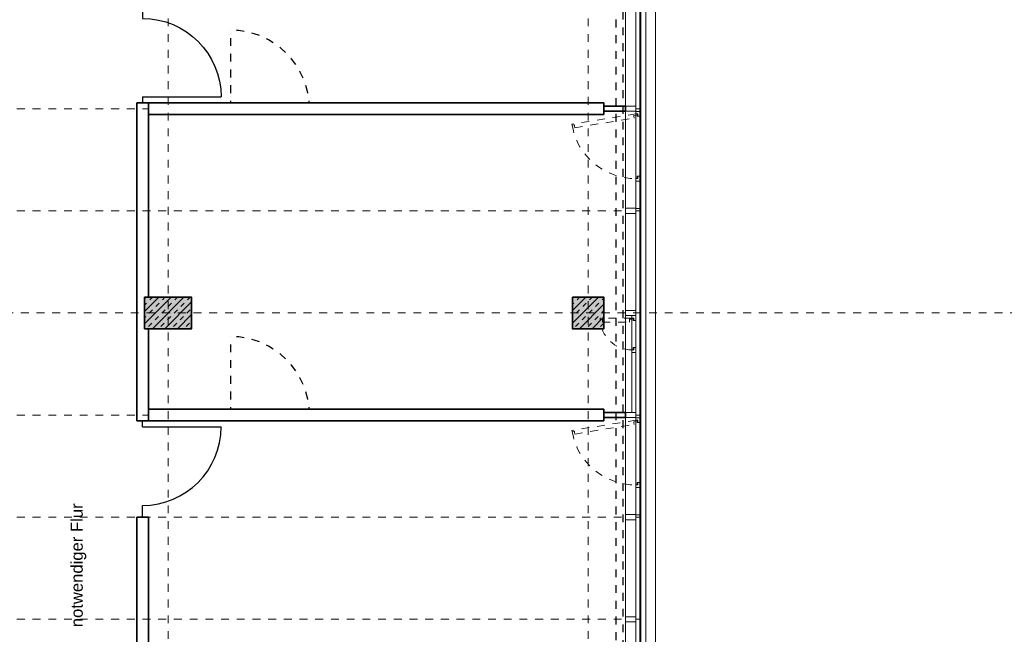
# Model space of a CAD drawing. Header units: metres. Extents: x -13 to 93, y -119 to 25.
# Tile 663 of 705: x 6 to 18, y -12 to -4. Entities that reach past the tile are written whole.
import ezdxf

# ---------------------------------------------------------------- set-up
doc = ezdxf.new("R2010")
doc.units = ezdxf.units.M
doc.header["$LTSCALE"] = 0.00508
doc.header["$PDMODE"] = 1
doc.header["$PDSIZE"] = -2
for name, pattern in [('STYLE_05', [0.19684, 0.069505, -0.127335]), ('STYLE_06', [1.0537, 0.590515, -0.19684, 0.069505, -0.19684]), ('STYLE_11', [0.393677, 0.196838, -0.196838]), ('STYLE_12', [0.20828, 0.069425, -0.138855])]:
    doc.linetypes.add(name, pattern=pattern)
for name, color, linetype, lineweight in [('3-3-0 AW Fassade', 7, 'Continuous', 18), ('3-3-4 AFenster', 7, 'Continuous', 25), ('3-3-8 Sonnenschutz', 7, 'Continuous', 18), ('3-4-0-2 IW GK', 7, 'Continuous', 35), ('3-4-0-5 Trennwand', 7, 'Continuous', 35), ('3-4-3-1 IStützenBeton', 7, 'Continuous', 35), ('3-4-4 ITüren', 7, 'Continuous', 25), ('3-5-1-2 DeckenSprung VED', 7, 'STYLE_11', 25), ('3-5-9 DeckenSonstig VED', 7, 'STYLE_11', 25), ('Ans-Kante', 7, 'Continuous', 18), ('Plan-Achse', 1, 'STYLE_06', 18), ('Plan-Achsen-Fassade', 1, 'STYLE_06', 18), ('Plan-Text-Hinweis', 7, 'Continuous', 13)]:
    doc.layers.add(name, color=color, linetype=linetype, lineweight=lineweight)
doc.styles.add('Arial', font='ARIAL.TTF')
pattern_1 = [(45, (0, 0), (0.16, 0), []), (45, (0.08, 0), (0.16, 0), [0.06, -0.06])]

# ---------------------------------------------------------------- blocks, each defined once
blk = doc.blocks.new('*U26')
at = {"linetype": 'STYLE_12'}
blk.add_wipeout([(20.864, -0.919), (20.913, -0.92), (20.962, -0.923), (21.01, -0.929), (21.059, -0.938), (21.107, -0.949), (21.154, -0.962), (21.201, -0.977), (21.246, -0.995), (21.291, -1.015), (21.335, -1.037), (21.378, -1.061), (21.419, -1.087), (21.459, -1.115), (21.498, -1.146), (21.535, -1.178), (21.571, -1.212), (21.605, -1.247), (21.637, -1.284), (21.667, -1.323), (21.695, -1.363), (21.721, -1.405), (21.746, -1.447), (21.768, -1.491), (21.788, -1.536), (21.805, -1.582), (21.821, -1.628), (21.834, -1.676), (21.844, -1.724), (21.853, -1.772), (21.859, -1.821), (21.862, -1.87), (21.864, -1.919), (20.864, -1.919)], dxfattribs=at).dxf.layer = '3-4-4 ITüren'
at = {"layer": '3-4-4 ITüren', "linetype": 'STYLE_12'}
for p, q in [((20.864, -1.919), (20.864, -0.919)), ((20.864, -1.919), (20.814, -1.919)), ((21.914, -1.919), (21.864, -1.919))]:
    blk.add_line(p, q, dxfattribs=at)
blk.add_arc((20.864, -1.919), 1, 0, 90, dxfattribs=at)
blk = doc.blocks.new('*U27')
at = {"layer": '3-4-4 ITüren', "color": 7}
blk.add_blockref('*U26', (0, 0), dxfattribs=at)
at = {"layer": '3-4-4 ITüren', "linetype": 'STYLE_12'}
for p, q in [((20.864, -1.919), (20.764, -1.919)), ((21.864, -1.919), (22.064, -1.919))]:
    blk.add_line(p, q, dxfattribs=at)
blk = doc.blocks.new('*U28')
at = {"linetype": 'STYLE_12'}
blk.add_wipeout([(20.864, 2.981), (20.913, 2.98), (20.962, 2.977), (21.01, 2.971), (21.059, 2.962), (21.107, 2.951), (21.154, 2.938), (21.201, 2.923), (21.246, 2.905), (21.291, 2.885), (21.335, 2.863), (21.378, 2.839), (21.419, 2.813), (21.459, 2.785), (21.498, 2.754), (21.535, 2.722), (21.571, 2.688), (21.605, 2.653), (21.637, 2.616), (21.667, 2.577), (21.695, 2.537), (21.721, 2.495), (21.746, 2.453), (21.768, 2.409), (21.788, 2.364), (21.805, 2.318), (21.821, 2.272), (21.834, 2.224), (21.844, 2.176), (21.853, 2.128), (21.859, 2.079), (21.862, 2.03), (21.864, 1.981), (20.864, 1.981)], dxfattribs=at).dxf.layer = '3-4-4 ITüren'
at = {"layer": '3-4-4 ITüren', "linetype": 'STYLE_12'}
for p, q in [((20.864, 1.981), (20.864, 2.981)), ((20.864, 1.981), (20.814, 1.981)), ((21.914, 1.981), (21.864, 1.981))]:
    blk.add_line(p, q, dxfattribs=at)
blk.add_arc((20.864, 1.981), 1, 0, 90, dxfattribs=at)
blk = doc.blocks.new('*U29')
at = {"layer": '3-4-4 ITüren', "color": 7}
blk.add_blockref('*U28', (0, 0), dxfattribs=at)
at = {"layer": '3-4-4 ITüren', "linetype": 'STYLE_12'}
for p, q in [((20.864, 1.981), (20.764, 1.981)), ((21.864, 1.981), (22.064, 1.981))]:
    blk.add_line(p, q, dxfattribs=at)
blk = doc.blocks.new('TÜR_1.00 in 1.30 Feld')
at = {"layer": '3-4-4 ITüren', "linetype": 'Continuous', "lineweight": 5}
for p in [(0, 0), (1.225, 0)]:
    blk.add_point(p, dxfattribs=at)
blk.add_wipeout([(0.075, 1), (0.124, 0.999), (0.173, 0.995), (0.222, 0.989), (0.27, 0.981), (0.318, 0.97), (0.365, 0.957), (0.412, 0.942), (0.458, 0.924), (0.503, 0.904), (0.546, 0.882), (0.589, 0.858), (0.631, 0.831), (0.671, 0.803), (0.709, 0.773), (0.747, 0.741), (0.782, 0.707), (0.816, 0.672), (0.848, 0.634), (0.878, 0.596), (0.906, 0.556), (0.933, 0.514), (0.957, 0.471), (0.979, 0.428), (0.999, 0.383), (1.017, 0.337), (1.032, 0.29), (1.045, 0.243), (1.056, 0.195), (1.064, 0.147), (1.07, 0.098), (1.074, 0.049), (1.075, 0), (0.075, 0)]).dxf.layer = '3-4-4 ITüren'
at = {"layer": '3-4-4 ITüren'}
for p, q in [((0.075, 0), (0.075, 1)), ((0.075, 0), (0, 0)), ((1.225, 0), (1.075, 0))]:
    blk.add_line(p, q, dxfattribs=at)
blk.add_arc((0.075, 0), 1, 0, 90, dxfattribs=at)
blk = doc.blocks.new('S_Profil_Fassade_Büro')
at = {"layer": '3-3-0 AW Fassade', "color": 7}
blk.add_line((-0.132, 0), (-0.195, 0), dxfattribs=at)
for points in [[(-0.195, 0.0325), (-0.182, 0.0325), (-0.182, -0.0325), (-0.195, -0.0325)], [(-0.132, 0.0325), (0, 0.0325), (0, -0.0325), (-0.132, -0.0325)]]:
    blk.add_lwpolyline(points, close=True, dxfattribs=at)
blk = doc.blocks.new('S_Fenster_GR_Feld')
at = {"layer": '3-3-0 AW Fassade', "color": 7}
blk.add_lwpolyline([(-0.05, 1.268), (0, 1.268), (0, 0.922), (-0.05, 0.922)], close=True, dxfattribs=at)
at = {"color": 7}
blk.add_wipeout([(-0.05, 0.095), (-0.025, 0.095), (-0.015, 0.095), (-0.015, 0.065), (0, 0.065), (0, 0.89), (-0.015, 0.89), (-0.015, 0.86), (-0.025, 0.86), (-0.05, 0.86)], dxfattribs=at).dxf.layer = '3-3-0 AW Fassade'
at = {"layer": '3-3-0 AW Fassade', "color": 7}
blk.add_lwpolyline([(-0.05, 0.095), (-0.025, 0.095), (-0.015, 0.095), (-0.015, 0.065), (0, 0.065), (0, 0.89), (-0.015, 0.89), (-0.015, 0.86), (-0.025, 0.86), (-0.05, 0.86)], close=True, dxfattribs=at)
at = {"color": 7}
for points in [[(-0.025, 0.86), (-0.05, 0.86), (-0.05, 0.922), (0, 0.922), (0, 0.89), (-0.025, 0.89)], [(-0.025, 0.095), (-0.05, 0.095), (-0.05, 0.033), (0, 0.033), (0, 0.065), (-0.025, 0.065)]]:
    blk.add_wipeout(points, dxfattribs=at).dxf.layer = '3-3-0 AW Fassade'
at = {"layer": '3-3-0 AW Fassade', "color": 7}
for points in [[(-0.025, 0.86), (-0.05, 0.86), (-0.05, 0.922), (0, 0.922), (0, 0.89), (-0.025, 0.89)], [(-0.025, 0.095), (-0.05, 0.095), (-0.05, 0.033), (0, 0.033), (0, 0.065), (-0.025, 0.065)]]:
    blk.add_lwpolyline(points, close=True, dxfattribs=at)
at = {"layer": '3-3-0 AW Fassade', "color": 7, "linetype": 'STYLE_05'}
blk.add_lwpolyline([(0.022, 0.119), (0.026, 0.094), (0.027, 0.085), (-0.002, 0.08), (0, 0.065), (0.815, 0.196), (0.812, 0.211), (0.783, 0.206), (0.781, 0.216), (0.777, 0.241)], close=True, dxfattribs=at)
at = {"layer": '3-3-0 AW Fassade', "color": 7, "linetype": 'STYLE_05', "lineweight": 18}
blk.add_arc((0, 0.065), 0.825, 10.1831, 90, dxfattribs=at)
blk = doc.blocks.new('Stütze 40_60')
at = {"layer": '3-4-3-1 IStützenBeton', "linetype": 'Continuous', "lineweight": 0}
blk.add_hatch(color=255, dxfattribs=at).paths.add_polyline_path([(-0.3, 0.2), (0.3, 0.2), (0.3, -0.2), (-0.3, -0.2)])
at = {"layer": '3-4-3-1 IStützenBeton', "linetype": 'Continuous', "lineweight": 13}
h = blk.add_hatch(dxfattribs=at)
h.set_pattern_fill('STAHLBETON_1_50', style=0, pattern_type=2)
h.set_pattern_definition(pattern_1)
h.paths.add_polyline_path([(-0.3, 0.2), (0.3, 0.2), (0.3, -0.2), (-0.3, -0.2)])
at = {"layer": '3-4-3-1 IStützenBeton'}
blk.add_lwpolyline([(-0.3, 0.2), (0.3, 0.2), (0.3, -0.2), (-0.3, -0.2)], close=True, dxfattribs=at)
blk = doc.blocks.new('Stütze Fassade')
at = {"layer": '3-4-3-1 IStützenBeton', "linetype": 'Continuous', "lineweight": 0}
blk.add_hatch(color=255, dxfattribs=at).paths.add_polyline_path([(-0.2, 0.2), (0.2, 0.2), (0.2, -0.2), (-0.2, -0.2)])
at = {"layer": '3-4-3-1 IStützenBeton', "linetype": 'Continuous', "lineweight": 13}
h = blk.add_hatch(dxfattribs=at)
h.set_pattern_fill('STAHLBETON_1_50', style=0, pattern_type=2)
h.set_pattern_definition(pattern_1)
h.paths.add_polyline_path([(-0.2, 0.2), (0.2, 0.2), (0.2, -0.2), (-0.2, -0.2)])
at = {"layer": '3-4-3-1 IStützenBeton'}
blk.add_lwpolyline([(-0.2, 0.2), (0.2, 0.2), (0.2, -0.2), (-0.2, -0.2)], close=True, dxfattribs=at)
blk = doc.blocks.new('S_Fenster_GR_Feld_klein')
at = {"layer": '3-3-0 AW Fassade', "color": 7}
blk.add_lwpolyline([(-0.05, 1.2675), (0, 1.2675), (0, 0.9225), (-0.05, 0.9225)], close=True, dxfattribs=at)
at = {"color": 7}
blk.add_wipeout([(-0.025, 0.86), (-0.05, 0.86), (-0.05, 0.7975), (0, 0.7975), (0, 0.83), (-0.025, 0.83)], dxfattribs=at).dxf.layer = '3-3-0 AW Fassade'
at = {"layer": '3-3-0 AW Fassade', "color": 7}
blk.add_lwpolyline([(-0.025, 0.86), (-0.05, 0.86), (-0.05, 0.7975), (0, 0.7975), (0, 0.83), (-0.025, 0.83)], close=True, dxfattribs=at)
at = {"layer": '3-3-0 AW Fassade', "color": 7, "linetype": 'STYLE_05', "lineweight": 18}
blk.add_arc((0, 1.235), 0.405, 270, 357.8789, dxfattribs=at)
at = {"color": 7}
blk.add_wipeout([(-0.05, 1.205), (-0.015, 1.205), (-0.015, 1.235), (0, 1.235), (0, 0.83), (-0.015, 0.83), (-0.015, 0.86), (-0.05, 0.86)], dxfattribs=at).dxf.layer = '3-3-0 AW Fassade'
at = {"layer": '3-3-0 AW Fassade', "color": 7}
blk.add_lwpolyline([(-0.05, 1.205), (-0.015, 1.205), (-0.015, 1.235), (0, 1.235), (0, 0.83), (-0.015, 0.83), (-0.015, 0.86), (-0.05, 0.86)], close=True, dxfattribs=at)
at = {"color": 7}
blk.add_wipeout([(-0.025, 1.205), (-0.05, 1.205), (-0.05, 1.2675), (0, 1.2675), (0, 1.235), (-0.025, 1.235)], dxfattribs=at).dxf.layer = '3-3-0 AW Fassade'
at = {"color": 7, "lineweight": 18}
blk.add_wipeout([(-0.05, 0.7975), (0, 0.7975), (0, 0.0325), (-0.05, 0.0325)], dxfattribs=at).dxf.layer = '3-3-0 AW Fassade'
at = {"layer": '3-3-0 AW Fassade', "color": 7}
blk.add_lwpolyline([(-0.025, 1.205), (-0.05, 1.205), (-0.05, 1.2675), (0, 1.2675), (0, 1.235), (-0.025, 1.235)], close=True, dxfattribs=at)
at = {"layer": '3-3-0 AW Fassade', "color": 7, "linetype": 'STYLE_05'}
blk.add_lwpolyline([(0.03, 1.185), (0.03, 1.22), (0, 1.22), (0, 1.235), (0.405, 1.235), (0.405, 1.22), (0.375, 1.22), (0.375, 1.185)], close=True, dxfattribs=at)
at = {"layer": '3-3-0 AW Fassade', "color": 7, "lineweight": 18}
blk.add_lwpolyline([(-0.05, 0.7975), (0, 0.7975), (0, 0.0325), (-0.05, 0.0325)], close=True, dxfattribs=at)

msp = doc.modelspace()

# ---------------------------------------------------------------- linework, layer by layer
at = {"layer": '3-3-0 AW Fassade', "color": 7}
msp.add_lwpolyline([(13.607, -1.05), (13.657, -1.05), (13.657, -25.375), (13.607, -25.375)], close=True, dxfattribs=at)
at = {"layer": '3-4-0-5 Trennwand'}
for p, q in [((7.25, -4.875), (7.25, -7.35)), ((7.25, -7.35), (7.25, -7.75)), ((7.35, -7.35), (7.35, -7.75)), ((7.25, -7.75), (7.25, -8.925)), ((7.25, -10.15), (7.25, -12.825)), ((7.25, -10.15), (7.4, -10.15)), ((7.4, -10.15), (7.4, -12.825))]:
    msp.add_line(p, q, dxfattribs=at)
at = {"layer": 'Ans-Kante', "color": 8}
msp.add_line((13.67, -25.235), (13.67, -1.05), dxfattribs=at)
at = {"layer": 'Plan-Achsen-Fassade', "color": 9}
for p, q in [((-0.475, -4.95), (13.475, -4.95)), ((-0.475, -6.25), (13.475, -6.25)), ((-0.475, -8.85), (13.475, -8.85)), ((-0.475, -10.15), (13.475, -10.15)), ((-0.475, -11.45), (13.475, -11.45))]:
    msp.add_line(p, q, dxfattribs=at)

# ---------------------------------------------------------------- block references
at = {"layer": '3-3-0 AW Fassade', "color": 7, "rotation": 180}
for p in [(13.475, -6.25), (13.475, -7.55), (13.475, -10.15), (13.475, -11.45)]:
    msp.add_blockref('S_Profil_Fassade_Büro', p, dxfattribs=at)
at = {"layer": '3-4-3-1 IStützenBeton', "color": 7}
for name, p in [('Stütze 40_60', (7.65, -7.55)), ('Stütze Fassade', (13, -7.55))]:
    msp.add_blockref(name, p, dxfattribs=at)

# ---------------------------------------------------------------- texts
at = {"layer": 'Plan-Text-Hinweis', "insert": (6.41126954, -11.55100762), "char_height": 0.1515245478, "attachment_point": 1, "rotation": 90, "line_spacing_factor": 0.967741, "style": 'Arial'}
msp.add_mtext('{\\C7;\\lnotwendiger Flur}', dxfattribs=at)

# ---------------------------------------------------------------- next in the draw order: block references
at = {"layer": '3-4-4 ITüren', "color": 7}
for name in ['*U29', '*U27']:
    msp.add_blockref(name, (-12.41363701, -6.93135892), dxfattribs=at)

# ---------------------------------------------------------------- next in the draw order: wipeouts: each hides what was drawn before it
at = {"lineweight": 5}
for points in [[(13.2, -4.875), (13.2, -5.025), (7.4, -5.025), (7.4, -4.875)], [(13.2, -8.775), (13.2, -8.925), (7.4, -8.925), (7.4, -8.775)]]:
    msp.add_wipeout(points, dxfattribs=at).dxf.layer = '3-4-0-2 IW GK'

# ---------------------------------------------------------------- next in the draw order: linework, layer by layer
at = {"layer": '3-4-0-2 IW GK'}
for p, q in [((7.4, -4.875), (7.4, -5.025)), ((13.2, -4.875), (7.4, -4.875)), ((13.2, -4.875), (13.2, -5.025)), ((13.2, -5.025), (7.4, -5.025)), ((7.4, -8.775), (7.4, -8.925)), ((13.2, -8.775), (7.4, -8.775)), ((13.2, -8.775), (13.2, -8.925)), ((13.2, -8.925), (7.4, -8.925))]:
    msp.add_line(p, q, dxfattribs=at)
at = {"layer": '3-4-0-5 Trennwand'}
for p, q in [((7.25, -4.875), (7.4, -4.875)), ((7.4, -4.875), (7.4, -7.35)), ((7.4, -7.75), (7.4, -8.925)), ((7.25, -8.925), (7.4, -8.925))]:
    msp.add_line(p, q, dxfattribs=at)

# ---------------------------------------------------------------- next in the draw order: block references
at = {"layer": '3-4-4 ITüren', "color": 7, "xscale": -1, "rotation": -90}
msp.add_blockref('TÜR_1.00 in 1.30 Feld', (7.325, -4.875), dxfattribs=at)
at = {"layer": '3-4-4 ITüren', "color": 7, "rotation": -90}
msp.add_blockref('TÜR_1.00 in 1.30 Feld', (7.325, -8.925), dxfattribs=at)

# ---------------------------------------------------------------- next in the draw order: wipeouts: each hides what was drawn before it
at = {"lineweight": 5}
for points in [[(13.2, -4.9825), (13.2, -4.9175), (13.475, -4.9175), (13.475, -4.9825)], [(13.2, -8.8825), (13.2, -8.8175), (13.475, -8.8175), (13.475, -8.8825)]]:
    msp.add_wipeout(points, dxfattribs=at).dxf.layer = '3-4-0-2 IW GK'

# ---------------------------------------------------------------- next in the draw order: linework, layer by layer
at = {"layer": '3-4-0-2 IW GK'}
for p, q in [((13.2, -4.9175), (13.475, -4.9175)), ((13.2, -4.9825), (13.2, -4.9175)), ((13.2, -4.9825), (13.475, -4.9825)), ((13.475, -4.9825), (13.475, -4.9175)), ((13.2, -8.8175), (13.475, -8.8175)), ((13.2, -8.8825), (13.2, -8.8175)), ((13.2, -8.8825), (13.475, -8.8825)), ((13.475, -8.8825), (13.475, -8.8175))]:
    msp.add_line(p, q, dxfattribs=at)
at = {"layer": 'Ans-Kante', "color": 8}
msp.add_line((13.475, -19.2175), (13.475, -1.0825), dxfattribs=at)
at = {"layer": 'Plan-Achse'}
msp.add_line((7.65, -118.5), (7.65, 6.75), dxfattribs=at)

# ---------------------------------------------------------------- next in the draw order: block references
at = {"layer": '3-3-0 AW Fassade', "color": 7, "rotation": 180}
for p in [(13.475, -4.95), (13.475, -8.85)]:
    msp.add_blockref('S_Profil_Fassade_Büro', p, dxfattribs=at)

# ---------------------------------------------------------------- next in the draw order: block references
for p in [(13.607, -4.95), (13.607, -8.85)]:
    msp.add_blockref('S_Fenster_GR_Feld', p, dxfattribs=at)

# ---------------------------------------------------------------- next in the draw order: wipeouts: each hides what was drawn before it
at = {"color": 8}
msp.add_wipeout([(13.7325, -1.05), (13.8575, -1.05), (13.8575, -25.2725), (13.7325, -25.2725)], dxfattribs=at).dxf.layer = '3-3-8 Sonnenschutz'

# ---------------------------------------------------------------- next in the draw order: linework, layer by layer
at = {"layer": '3-3-8 Sonnenschutz', "color": 8}
msp.add_lwpolyline([(13.7325, -1.05), (13.8575, -1.05), (13.8575, -25.2725), (13.7325, -25.2725)], close=True, dxfattribs=at)
at = {"layer": '3-5-1-2 DeckenSprung VED', "color": 7, "linetype": 'STYLE_11'}
msp.add_line((13.355, -19.315), (13.355, -1.0825), dxfattribs=at)
at = {"layer": '3-5-9 DeckenSonstig VED', "color": 7, "linetype": 'STYLE_05'}
msp.add_line((13.445, -25.415), (13.445, -0.165), dxfattribs=at)
at = {"layer": 'Plan-Achse'}
msp.add_line((13, -118.5), (13, 6.75), dxfattribs=at)

# ---------------------------------------------------------------- next in the draw order: block references
at = {"layer": '3-3-4 AFenster', "color": 7, "xscale": -1}
msp.add_blockref('S_Fenster_GR_Feld_klein', (13.557, -8.85), dxfattribs=at)

# ---------------------------------------------------------------- next in the draw order: linework, layer by layer
at = {"layer": 'Plan-Achse'}
msp.add_line((-9.42493716, -7.55), (50.475, -7.55), dxfattribs=at)

doc.saveas('drawing.dxf')
